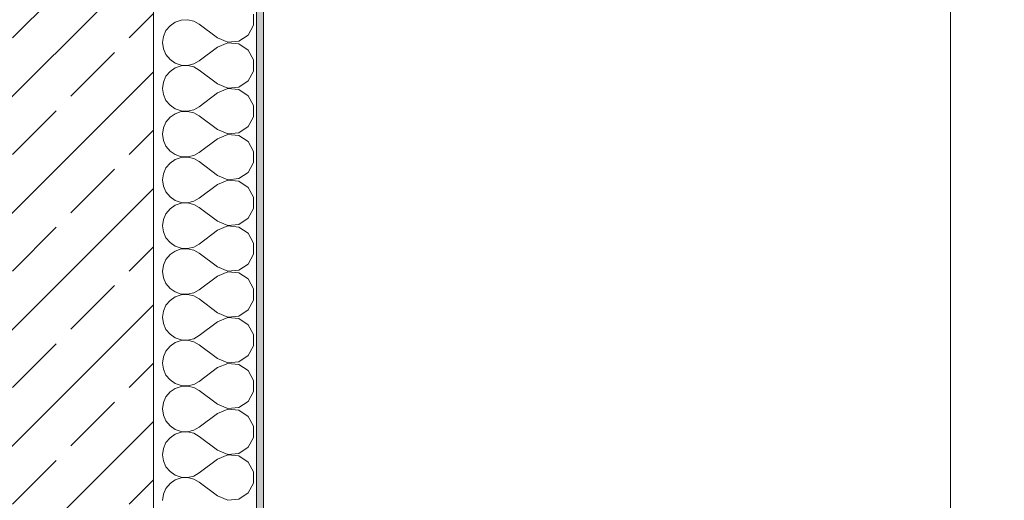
# Model space of a CAD drawing. Header units: metres. Extents: x -4 to 99, y -11 to 17.
# Tile 689 of 747: x 62.08 to 63.513, y 12.267 to 12.967. Entities that reach past the tile are written whole.
import ezdxf

# ---------------------------------------------------------------- set-up
doc = ezdxf.new("R2010")
doc.units = ezdxf.units.M
doc.header["$MEASUREMENT"] = 0
for name, color, linetype in [('152 - Bemaßung_ Beschriftung.Ausbau', 7, 'Continuous'), ('603 - Struktur.Bodenplatte_ Decke Roh', 7, 'Continuous'), ('604 - Struktur.Wand Aussen', 7, 'Continuous')]:
    doc.layers.add(name, color=color, linetype=linetype)
doc.styles.add('ERSTELLTER_STIL_2', font='txt')
doc.dimstyles.new('ERSTELLTER_STIL__1', dxfattribs={"dimtxt": 0.1, "dimasz": 0.0532, "dimexe": 0.18, "dimexo": 0.0625, "dimgap": 0, "dimtad": 1, "dimzin": 0, "dimdsep": 46, "dimtxsty": 'ERSTELLTER_STIL_2', "dimblk": 'ARROWHEAD_2', "dimblk1": 'ARROWHEAD_2', "dimblk2": 'ARROWHEAD_2', "dimcen": 0.09, "dimse1": 1, "dimse2": 1, "dimclrd": 7, "dimclre": 7, "dimclrt": 7, "dimazin": 0, "dimtfac": 1, "dimtdec": 4, "dimtmove": 0, "dimatfit": 3, "dimfxl": 1, "dimtolj": 1, "dimtzin": 0, "dimarcsym": 0})
doc.dimstyles.new('ERSTELLTER_STIL__13', dxfattribs={"dimtxt": 0.1, "dimasz": 0.0532, "dimexe": 0.18, "dimexo": 0.5, "dimgap": 0, "dimtad": 1, "dimzin": 0, "dimdsep": 46, "dimtxsty": 'ERSTELLTER_STIL_2', "dimblk": 'ARROWHEAD_2', "dimblk1": 'ARROWHEAD_2', "dimblk2": 'ARROWHEAD_2', "dimcen": 0.09, "dimse1": 1, "dimse2": 1, "dimclrd": 7, "dimclre": 7, "dimclrt": 7, "dimazin": 0, "dimtfac": 1, "dimtdec": 4, "dimtmove": 0, "dimatfit": 3, "dimfxl": 1, "dimtolj": 1, "dimtzin": 0, "dimarcsym": 0})

# ---------------------------------------------------------------- blocks, each defined once
blk = doc.blocks.new('*X16')
at = {"layer": '604 - Struktur.Wand Aussen', "color": 7, "linetype": 'Continuous', "lineweight": 5}
for p, q in [((62.3155, 12.9661), (62.3068, 12.9631)), ((62.3247, 12.9665), (62.3155, 12.9661)), ((62.3336, 12.9645), (62.3247, 12.9665)), ((62.4207, 12.9585), (62.4207, 12.9748)), ((62.2992, 12.9579), (62.2933, 12.9509)), ((62.3068, 12.9631), (62.2992, 12.9579)), ((62.3417, 12.96), (62.3336, 12.9645)), ((62.3684, 12.94), (62.3417, 12.96)), ((62.413, 12.9442), (62.4207, 12.9585)), ((62.2896, 12.9424), (62.2884, 12.9333)), ((62.2933, 12.9509), (62.2896, 12.9424)), ((62.3684, 12.94), (62.3833, 12.9337)), ((62.3995, 12.9352), (62.413, 12.9442)), ((62.2884, 12.9333), (62.2896, 12.9242)), ((62.2896, 12.9242), (62.2933, 12.9158)), ((62.3684, 12.9267), (62.3417, 12.9067)), ((62.3833, 12.933), (62.3684, 12.9267)), ((62.3833, 12.9337), (62.3995, 12.9352)), ((62.3995, 12.9314), (62.3833, 12.933)), ((62.413, 12.9224), (62.3995, 12.9314)), ((62.2933, 12.9158), (62.2992, 12.9087)), ((62.2992, 12.9087), (62.3068, 12.9035)), ((62.4207, 12.9081), (62.413, 12.9224)), ((62.3068, 12.8965), (62.2992, 12.8913)), ((62.3068, 12.9035), (62.3155, 12.9006)), ((62.3155, 12.8994), (62.3068, 12.8965)), ((62.3155, 12.9006), (62.3247, 12.9001)), ((62.3247, 12.8999), (62.3155, 12.8994)), ((62.3247, 12.9001), (62.3336, 12.9022)), ((62.3336, 12.8978), (62.3247, 12.8999)), ((62.3336, 12.9022), (62.3417, 12.9067)), ((62.3417, 12.8933), (62.3336, 12.8978)), ((62.4207, 12.8919), (62.4207, 12.9081)), ((62.2933, 12.8842), (62.2896, 12.8758)), ((62.2992, 12.8913), (62.2933, 12.8842)), ((62.3684, 12.8733), (62.3417, 12.8933)), ((62.413, 12.8776), (62.4207, 12.8919)), ((62.2896, 12.8758), (62.2884, 12.8667)), ((62.2884, 12.8667), (62.2896, 12.8576)), ((62.3684, 12.8733), (62.3833, 12.867)), ((62.3833, 12.8663), (62.3684, 12.86)), ((62.3833, 12.867), (62.3995, 12.8686)), ((62.3995, 12.8648), (62.3833, 12.8663)), ((62.3995, 12.8686), (62.413, 12.8776)), ((62.2896, 12.8576), (62.2933, 12.8491)), ((62.3684, 12.86), (62.3417, 12.84)), ((62.413, 12.8558), (62.3995, 12.8648)), ((62.4207, 12.8415), (62.413, 12.8558)), ((62.2933, 12.8491), (62.2992, 12.8421)), ((62.2992, 12.8421), (62.3068, 12.8369)), ((62.3336, 12.8355), (62.3417, 12.84)), ((62.4207, 12.8252), (62.4207, 12.8415)), ((62.2992, 12.8246), (62.2933, 12.8175)), ((62.3068, 12.8298), (62.2992, 12.8246)), ((62.3068, 12.8369), (62.3155, 12.8339)), ((62.3155, 12.8328), (62.3068, 12.8298)), ((62.3155, 12.8339), (62.3247, 12.8335)), ((62.3247, 12.8332), (62.3155, 12.8328)), ((62.3247, 12.8335), (62.3336, 12.8355)), ((62.3336, 12.8311), (62.3247, 12.8332)), ((62.3417, 12.8267), (62.3336, 12.8311)), ((62.3684, 12.8067), (62.3417, 12.8267)), ((62.413, 12.8109), (62.4207, 12.8252)), ((62.2896, 12.8091), (62.2884, 12.8)), ((62.2933, 12.8175), (62.2896, 12.8091)), ((62.3995, 12.8019), (62.413, 12.8109)), ((62.2884, 12.8), (62.2896, 12.7909)), ((62.3684, 12.8067), (62.3833, 12.8004)), ((62.3833, 12.7996), (62.3684, 12.7933)), ((62.3833, 12.8004), (62.3995, 12.8019)), ((62.3995, 12.7981), (62.3833, 12.7996)), ((62.413, 12.7891), (62.3995, 12.7981)), ((62.2896, 12.7909), (62.2933, 12.7825)), ((62.2933, 12.7825), (62.2992, 12.7754)), ((62.3684, 12.7933), (62.3417, 12.7733)), ((62.4207, 12.7748), (62.413, 12.7891)), ((62.2992, 12.7754), (62.3068, 12.7702)), ((62.3068, 12.7702), (62.3155, 12.7672)), ((62.3155, 12.7661), (62.3068, 12.7631)), ((62.3155, 12.7672), (62.3247, 12.7668)), ((62.3247, 12.7665), (62.3155, 12.7661)), ((62.3247, 12.7668), (62.3336, 12.7689)), ((62.3336, 12.7645), (62.3247, 12.7665)), ((62.3336, 12.7689), (62.3417, 12.7733)), ((62.4207, 12.7585), (62.4207, 12.7748)), ((62.2992, 12.7579), (62.2933, 12.7509)), ((62.3068, 12.7631), (62.2992, 12.7579)), ((62.3417, 12.76), (62.3336, 12.7645)), ((62.3684, 12.74), (62.3417, 12.76)), ((62.413, 12.7442), (62.4207, 12.7585)), ((62.2896, 12.7424), (62.2884, 12.7333)), ((62.2933, 12.7509), (62.2896, 12.7424)), ((62.3684, 12.74), (62.3833, 12.7337)), ((62.3995, 12.7352), (62.413, 12.7442)), ((62.2884, 12.7333), (62.2896, 12.7242)), ((62.2896, 12.7242), (62.2933, 12.7158)), ((62.3684, 12.7267), (62.3417, 12.7067)), ((62.3833, 12.733), (62.3684, 12.7267)), ((62.3833, 12.7337), (62.3995, 12.7352)), ((62.3995, 12.7314), (62.3833, 12.733)), ((62.413, 12.7224), (62.3995, 12.7314)), ((62.4207, 12.7081), (62.413, 12.7224)), ((62.2933, 12.7158), (62.2992, 12.7087)), ((62.2992, 12.7087), (62.3068, 12.7035)), ((62.4207, 12.6919), (62.4207, 12.7081)), ((62.3068, 12.6965), (62.2992, 12.6913)), ((62.3068, 12.7035), (62.3155, 12.7006)), ((62.3155, 12.6994), (62.3068, 12.6965)), ((62.3155, 12.7006), (62.3247, 12.7001)), ((62.3247, 12.6999), (62.3155, 12.6994)), ((62.3247, 12.7001), (62.3336, 12.7022)), ((62.3336, 12.6978), (62.3247, 12.6999)), ((62.3336, 12.7022), (62.3417, 12.7067)), ((62.3417, 12.6933), (62.3336, 12.6978)), ((62.2933, 12.6842), (62.2896, 12.6758)), ((62.2992, 12.6913), (62.2933, 12.6842)), ((62.3684, 12.6733), (62.3417, 12.6933)), ((62.413, 12.6776), (62.4207, 12.6919)), ((62.2896, 12.6758), (62.2884, 12.6667)), ((62.2884, 12.6667), (62.2896, 12.6576)), ((62.3684, 12.6733), (62.3833, 12.667)), ((62.3833, 12.6663), (62.3684, 12.66)), ((62.3833, 12.667), (62.3995, 12.6686)), ((62.3995, 12.6648), (62.3833, 12.6663)), ((62.3995, 12.6686), (62.413, 12.6776)), ((62.2896, 12.6576), (62.2933, 12.6491)), ((62.3684, 12.66), (62.3417, 12.64)), ((62.413, 12.6558), (62.3995, 12.6648)), ((62.4207, 12.6415), (62.413, 12.6558)), ((62.2933, 12.6491), (62.2992, 12.6421)), ((62.2992, 12.6421), (62.3068, 12.6369)), ((62.3068, 12.6369), (62.3155, 12.6339)), ((62.3336, 12.6355), (62.3417, 12.64)), ((62.4207, 12.6252), (62.4207, 12.6415)), ((62.2992, 12.6246), (62.2933, 12.6175)), ((62.3068, 12.6298), (62.2992, 12.6246)), ((62.3155, 12.6328), (62.3068, 12.6298)), ((62.3155, 12.6339), (62.3247, 12.6335)), ((62.3247, 12.6332), (62.3155, 12.6328)), ((62.3247, 12.6335), (62.3336, 12.6355)), ((62.3336, 12.6311), (62.3247, 12.6332)), ((62.3417, 12.6267), (62.3336, 12.6311)), ((62.3684, 12.6067), (62.3417, 12.6267)), ((62.413, 12.6109), (62.4207, 12.6252)), ((62.2896, 12.6091), (62.2884, 12.6)), ((62.2933, 12.6175), (62.2896, 12.6091)), ((62.3995, 12.6019), (62.413, 12.6109)), ((62.2884, 12.6), (62.2896, 12.5909)), ((62.3684, 12.6067), (62.3833, 12.6004)), ((62.3833, 12.5996), (62.3684, 12.5933)), ((62.3833, 12.6004), (62.3995, 12.6019)), ((62.3995, 12.5981), (62.3833, 12.5996)), ((62.413, 12.5891), (62.3995, 12.5981)), ((62.2896, 12.5909), (62.2933, 12.5825)), ((62.2933, 12.5825), (62.2992, 12.5754)), ((62.3684, 12.5933), (62.3417, 12.5733)), ((62.4207, 12.5748), (62.413, 12.5891)), ((62.2992, 12.5754), (62.3068, 12.5702)), ((62.3068, 12.5702), (62.3155, 12.5672)), ((62.3155, 12.5661), (62.3068, 12.5631)), ((62.3155, 12.5672), (62.3247, 12.5668)), ((62.3247, 12.5665), (62.3155, 12.5661)), ((62.3247, 12.5668), (62.3336, 12.5689)), ((62.3336, 12.5645), (62.3247, 12.5665)), ((62.3336, 12.5689), (62.3417, 12.5733)), ((62.4207, 12.5585), (62.4207, 12.5748)), ((62.2933, 12.5509), (62.2896, 12.5424)), ((62.2992, 12.5579), (62.2933, 12.5509)), ((62.3068, 12.5631), (62.2992, 12.5579)), ((62.3417, 12.56), (62.3336, 12.5645)), ((62.3684, 12.54), (62.3417, 12.56)), ((62.413, 12.5442), (62.4207, 12.5585)), ((62.2896, 12.5424), (62.2884, 12.5333)), ((62.3684, 12.54), (62.3833, 12.5337)), ((62.3995, 12.5352), (62.413, 12.5442)), ((62.2884, 12.5333), (62.2896, 12.5242)), ((62.2896, 12.5242), (62.2933, 12.5158)), ((62.3684, 12.5267), (62.3417, 12.5067)), ((62.3833, 12.533), (62.3684, 12.5267)), ((62.3833, 12.5337), (62.3995, 12.5352)), ((62.3995, 12.5314), (62.3833, 12.533)), ((62.413, 12.5224), (62.3995, 12.5314)), ((62.4207, 12.5081), (62.413, 12.5224)), ((62.2933, 12.5158), (62.2992, 12.5087)), ((62.2992, 12.5087), (62.3068, 12.5035)), ((62.4207, 12.4919), (62.4207, 12.5081)), ((62.3068, 12.4965), (62.2992, 12.4913)), ((62.3068, 12.5035), (62.3155, 12.5006)), ((62.3155, 12.4994), (62.3068, 12.4965)), ((62.3155, 12.5006), (62.3247, 12.5001)), ((62.3247, 12.4999), (62.3155, 12.4994)), ((62.3247, 12.5001), (62.3336, 12.5022)), ((62.3336, 12.4978), (62.3247, 12.4999)), ((62.3336, 12.5022), (62.3417, 12.5067)), ((62.3417, 12.4933), (62.3336, 12.4978)), ((62.3684, 12.4733), (62.3417, 12.4933)), ((62.2933, 12.4842), (62.2896, 12.4758)), ((62.2992, 12.4913), (62.2933, 12.4842)), ((62.413, 12.4776), (62.4207, 12.4919)), ((62.2896, 12.4758), (62.2884, 12.4667)), ((62.2884, 12.4667), (62.2896, 12.4576)), ((62.3684, 12.4733), (62.3833, 12.467)), ((62.3833, 12.4663), (62.3684, 12.46)), ((62.3833, 12.467), (62.3995, 12.4686)), ((62.3995, 12.4648), (62.3833, 12.4663)), ((62.3995, 12.4686), (62.413, 12.4776)), ((62.413, 12.4558), (62.3995, 12.4648)), ((62.2896, 12.4576), (62.2933, 12.4491)), ((62.3684, 12.46), (62.3417, 12.44)), ((62.4207, 12.4415), (62.413, 12.4558)), ((62.2933, 12.4491), (62.2992, 12.4421)), ((62.2992, 12.4421), (62.3068, 12.4369)), ((62.3068, 12.4369), (62.3155, 12.4339)), ((62.3336, 12.4355), (62.3417, 12.44)), ((62.4207, 12.4252), (62.4207, 12.4415)), ((62.2992, 12.4246), (62.2933, 12.4175)), ((62.3068, 12.4298), (62.2992, 12.4246)), ((62.3155, 12.4328), (62.3068, 12.4298)), ((62.3155, 12.4339), (62.3247, 12.4335)), ((62.3247, 12.4332), (62.3155, 12.4328)), ((62.3247, 12.4335), (62.3336, 12.4355)), ((62.3336, 12.4311), (62.3247, 12.4332)), ((62.3417, 12.4267), (62.3336, 12.4311)), ((62.3684, 12.4067), (62.3417, 12.4267)), ((62.413, 12.4109), (62.4207, 12.4252)), ((62.2896, 12.4091), (62.2884, 12.4)), ((62.2933, 12.4175), (62.2896, 12.4091)), ((62.3995, 12.4019), (62.413, 12.4109)), ((62.2884, 12.4), (62.2896, 12.3909)), ((62.3684, 12.3933), (62.3417, 12.3733)), ((62.3684, 12.4067), (62.3833, 12.4004)), ((62.3833, 12.3996), (62.3684, 12.3933)), ((62.3833, 12.4004), (62.3995, 12.4019)), ((62.3995, 12.3981), (62.3833, 12.3996)), ((62.413, 12.3891), (62.3995, 12.3981)), ((62.2896, 12.3909), (62.2933, 12.3825)), ((62.2933, 12.3825), (62.2992, 12.3754)), ((62.4207, 12.3748), (62.413, 12.3891)), ((62.2992, 12.3754), (62.3068, 12.3702)), ((62.3068, 12.3702), (62.3155, 12.3672)), ((62.3155, 12.3661), (62.3068, 12.3631)), ((62.3155, 12.3672), (62.3247, 12.3668)), ((62.3247, 12.3665), (62.3155, 12.3661)), ((62.3247, 12.3668), (62.3336, 12.3689)), ((62.3336, 12.3645), (62.3247, 12.3665)), ((62.3336, 12.3689), (62.3417, 12.3733)), ((62.3417, 12.36), (62.3336, 12.3645)), ((62.4207, 12.3585), (62.4207, 12.3748)), ((62.2933, 12.3509), (62.2896, 12.3424)), ((62.2992, 12.3579), (62.2933, 12.3509)), ((62.3068, 12.3631), (62.2992, 12.3579)), ((62.3684, 12.34), (62.3417, 12.36)), ((62.413, 12.3442), (62.4207, 12.3585)), ((62.2896, 12.3424), (62.2884, 12.3333)), ((62.3684, 12.34), (62.3833, 12.3337)), ((62.3995, 12.3352), (62.413, 12.3442)), ((62.2884, 12.3333), (62.2896, 12.3242)), ((62.2896, 12.3242), (62.2933, 12.3158)), ((62.3684, 12.3267), (62.3417, 12.3067)), ((62.3833, 12.333), (62.3684, 12.3267)), ((62.3833, 12.3337), (62.3995, 12.3352)), ((62.3995, 12.3314), (62.3833, 12.333)), ((62.413, 12.3224), (62.3995, 12.3314)), ((62.4207, 12.3081), (62.413, 12.3224)), ((62.2933, 12.3158), (62.2992, 12.3087)), ((62.2992, 12.3087), (62.3068, 12.3035)), ((62.4207, 12.2919), (62.4207, 12.3081)), ((62.3068, 12.2965), (62.2992, 12.2913)), ((62.3068, 12.3035), (62.3155, 12.3006)), ((62.3155, 12.2994), (62.3068, 12.2965)), ((62.3155, 12.3006), (62.3247, 12.3001)), ((62.3247, 12.2999), (62.3155, 12.2994)), ((62.3247, 12.3001), (62.3336, 12.3022)), ((62.3336, 12.2978), (62.3247, 12.2999)), ((62.3336, 12.3022), (62.3417, 12.3067)), ((62.3417, 12.2933), (62.3336, 12.2978)), ((62.3684, 12.2733), (62.3417, 12.2933)), ((62.2933, 12.2842), (62.2896, 12.2758)), ((62.2992, 12.2913), (62.2933, 12.2842)), ((62.413, 12.2776), (62.4207, 12.2919)), ((62.2896, 12.2758), (62.2884, 12.2667)), ((62.3684, 12.2733), (62.3833, 12.267)), ((62.3833, 12.267), (62.3995, 12.2686)), ((62.3995, 12.2686), (62.413, 12.2776))]:
    blk.add_line(p, q, dxfattribs=at)
blk = doc.blocks.new('*D501')
at = {"layer": '152 - Bemaßung_ Beschriftung.Ausbau', "color": 7, "linetype": 'Continuous', "lineweight": 5}
for p, q in [((63.4, 13.7152), (63.47, 13.6748)), ((63.4875, 13.695), (63.3825, 13.695)), ((63.435, 7.935), (63.435, 13.695)), ((63.4, 7.9552), (63.47, 7.9148)), ((63.4875, 7.935), (63.3825, 7.935))]:
    blk.add_line(p, q, dxfattribs=at)
at = {"layer": '152 - Bemaßung_ Beschriftung.Ausbau', "color": 7, "lineweight": 5, "insert": (63.415, 10.682), "char_height": 0.1, "attachment_point": 7, "rotation": 90, "style": 'ERSTELLTER_STIL_2'}
blk.add_mtext('\\A1;{\\pql;\\fArial|b0|i0|c0|p38;5,76}', dxfattribs=at)
blk = doc.blocks.new('ARROWHEAD_2')
at = {"color": 0, "linetype": 'Continuous', "lineweight": 0}
for p, q in [((-0.378, -0.655), (0.378, 0.655)), ((0, 0), (-1, 0))]:
    blk.add_line(p, q, dxfattribs=at)
blk = doc.blocks.new('*D510')
at = {"layer": '152 - Bemaßung_ Beschriftung.Ausbau', "color": 7, "linetype": 'Continuous', "lineweight": 5}
for p, q in [((63.9, 13.4752), (63.97, 13.4348)), ((63.9875, 13.455), (63.8825, 13.455)), ((63.935, 8.24), (63.935, 13.455)), ((63.9, 8.2602), (63.97, 8.2198)), ((63.9875, 8.24), (63.8825, 8.24))]:
    blk.add_line(p, q, dxfattribs=at)
at = {"layer": '152 - Bemaßung_ Beschriftung.Ausbau', "color": 7, "lineweight": 5, "insert": (63.9344, 10.6894), "char_height": 0.1, "attachment_point": 7, "rotation": 90, "style": 'ERSTELLTER_STIL_2'}
blk.add_mtext('\\A1;{\\pql;\\fArial|b0|i0|c0|p38;5,21\\fArial|b0|i0|c0|p38;\\A1{\\H.66x;\\S5^  ;}}', dxfattribs=at)
blk = doc.blocks.new('*D521')
at = {"layer": '152 - Bemaßung_ Beschriftung.Ausbau', "color": 7, "linetype": 'Continuous', "lineweight": 5}
for p, q in [((64.435, 13), (64.435, 13.45)), ((64.4, 13.0202), (64.47, 12.9798)), ((64.4875, 13), (64.3825, 13)), ((64.435, 8.5), (64.435, 13)), ((64.4, 8.5202), (64.47, 8.4798)), ((64.4875, 8.5), (64.3825, 8.5))]:
    blk.add_line(p, q, dxfattribs=at)
at = {"layer": '152 - Bemaßung_ Beschriftung.Ausbau', "color": 7, "lineweight": 5, "insert": (64.415, 10.617), "char_height": 0.1, "attachment_point": 7, "rotation": 90, "style": 'ERSTELLTER_STIL_2'}
blk.add_mtext('\\A1;{\\pql;\\fArial|b0|i0|c0|p38;4,50}', dxfattribs=at)
blk = doc.blocks.new('*D526')
at = {"layer": '152 - Bemaßung_ Beschriftung.Ausbau', "color": 7, "linetype": 'Continuous', "lineweight": 5}
for p, q in [((64.935, 13.845), (64.935, 13.8792)), ((64.97, 13.8248), (64.9, 13.8652)), ((64.9875, 13.845), (64.8825, 13.845)), ((64.935, -0.145), (64.935, 13.845)), ((64.9, -0.1248), (64.97, -0.1652)), ((64.9875, -0.145), (64.8825, -0.145)), ((64.935, -0.1792), (64.935, -0.145))]:
    blk.add_line(p, q, dxfattribs=at)
at = {"layer": '152 - Bemaßung_ Beschriftung.Ausbau', "color": 7, "lineweight": 5, "insert": (64.915, 6.679), "char_height": 0.1, "attachment_point": 7, "rotation": 90, "style": 'ERSTELLTER_STIL_2'}
blk.add_mtext('\\A1;{\\pql;\\fArial|b0|i0|c0|p38;13,99}', dxfattribs=at)

msp = doc.modelspace()

# ---------------------------------------------------------------- hatches: boundary and pattern name
at = {"layer": '604 - Struktur.Wand Aussen', "linetype": 'Continuous', "lineweight": 0, "true_color": 0x000000}
h = msp.add_hatch(dxfattribs=at)
h.set_pattern_fill('Verputz_0001', color=18, style=0, pattern_type=2)
h.set_pattern_definition([(0, (0, 0), (0, 0.08660254), [0, -0.05]), (0, (0.025, 0.0433), (0, 0.08660254), [0, -0.05])])
h.paths.add_polyline_path([(62.425, 7.935), (62.435, 7.935), (62.435, 13.845), (62.425, 13.845)])
h = msp.add_hatch(dxfattribs=at)
h.set_pattern_fill('Beton__Stahlbeton_0001', color=18, style=0, pattern_type=2)
h.set_pattern_definition([(45, (0, 0), (-0.08485281, 0.08485281), []), (45, (-0.04243, 0.04243), (-0.08485281, 0.08485281), [0.09, -0.03])])
h.paths.add_polyline_path([(62.035, 7.935), (62.085, 7.935), (62.155, 7.935), (62.275, 7.935), (62.275, 13.455), (62.035, 13.455)])

# ---------------------------------------------------------------- linework, layer by layer
at = {"layer": '603 - Struktur.Bodenplatte_ Decke Roh', "color": 7, "linetype": 'Continuous', "lineweight": 18, "flags": 128}
msp.add_lwpolyline([(62.275, 0.005), (62.275, 13.695), (50.78, 13.695), (50.78, 13.455), (50.78, 13), (50.84, 13), (50.84, 8.585), (49.03, 8.585), (49.03, 8.725), (47.41, 8.725), (47.41, 13), (47.48, 13), (47.48, 13.455), (47.48, 13.695), (14.78, 13.695)], dxfattribs=at)
at = {"layer": '604 - Struktur.Wand Aussen', "color": 7, "linetype": 'Continuous', "lineweight": 5}
msp.add_line((62.425, 7.935), (62.425, 13.705), dxfattribs=at)
at = {"layer": '604 - Struktur.Wand Aussen', "color": 7, "linetype": 'Continuous', "lineweight": 13}
msp.add_line((62.275, 7.935), (62.275, 13.455), dxfattribs=at)
at = {"layer": '604 - Struktur.Wand Aussen', "color": 7, "linetype": 'Continuous', "lineweight": 5, "flags": 128}
msp.add_lwpolyline([(62.435, 7.935), (62.435, 13.845)], dxfattribs=at)

# ---------------------------------------------------------------- block references
at = {"layer": '604 - Struktur.Wand Aussen', "color": 7, "lineweight": 18}
msp.add_blockref('*X16', (0, 0), dxfattribs=at)

# ---------------------------------------------------------------- dimensions: what is measured, and where the dimension line sits
at = {"layer": '152 - Bemaßung_ Beschriftung.Ausbau', "color": 7, "linetype": 'Continuous', "lineweight": 5}
for base, p1, p2, dimstyle, picture, middle in [((64.935, 13.845), (62.425, -0.145), (62.425, 13.845), 'ERSTELLTER_STIL__1', '*D526', (64.865, 6.847)), ((63.435, 13.695), (62.085, 7.935), (62.275, 13.695), 'ERSTELLTER_STIL__1', '*D501', (63.365, 10.8119)), ((63.935025, 13.455), (58.1299889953, 8.24), (62.035025, 13.455), 'ERSTELLTER_STIL__1', '*D510', (63.8650249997, 10.9543704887)), ((64.435, 13), (61.58, 8.5), (61.58, 13), 'ERSTELLTER_STIL__13', '*D521', (64.365, 10.7468))]:
    dim = msp.add_linear_dim(base=base, p1=p1, p2=p2, angle=90, dimstyle=dimstyle, dxfattribs=at)
    dim.commit()
    dim.dimension.update_dxf_attribs({"geometry": picture, "text_midpoint": middle, "dimtype": 160, "text_rotation": 90})

doc.saveas('drawing.dxf')
